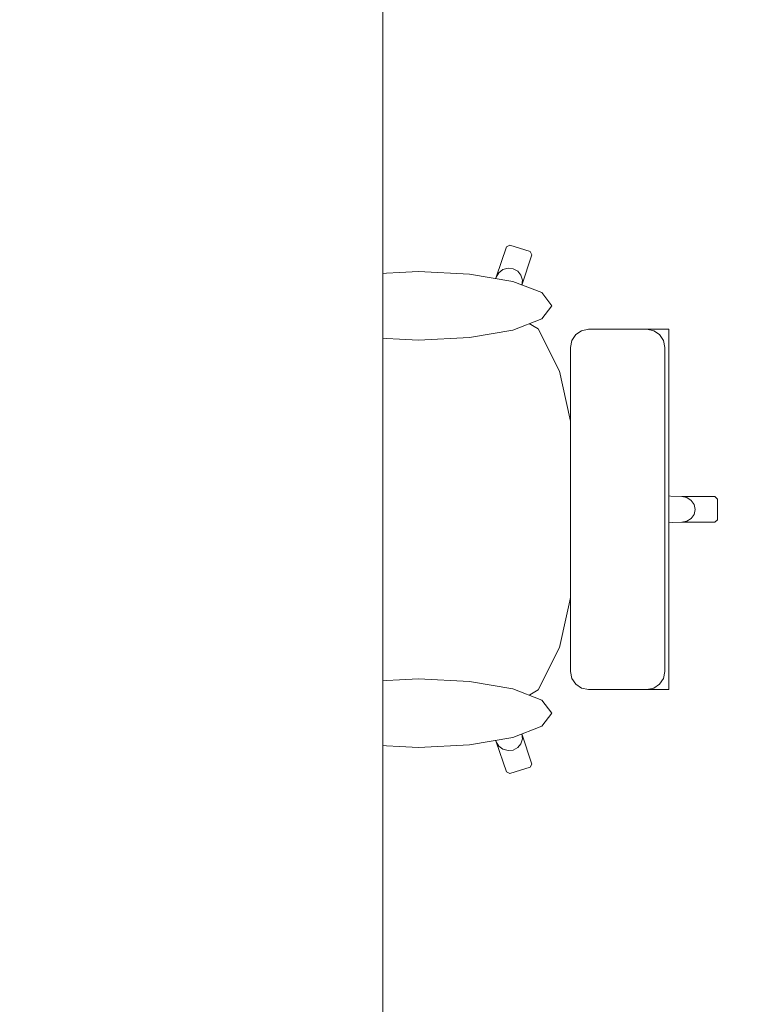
# Model space of a CAD drawing. Header units: metres. Extents: x -3.6 to 84.5, y -11 to 16.8.
# Tile 498 of 656: x 40.931 to 41.546, y 11.604 to 12.442. Entities that reach past the tile are written whole.
import ezdxf

# ---------------------------------------------------------------- set-up
doc = ezdxf.new("R2010")
doc.units = ezdxf.units.M
doc.header["$MEASUREMENT"] = 0
doc.linetypes.add('Wipeout_Contour', pattern=[1, 0, -1])
doc.layers.add('152 - Bemaßung_ Beschriftung.Ausbau', color=7, linetype='Continuous')
doc.layers.add('701 - Einrichtung.Möbel', color=7, linetype='Continuous')
doc.styles.add('ERSTELLTER_STIL_2', font='txt')
doc.dimstyles.new('ERSTELLTER_STIL__1', dxfattribs={"dimtxt": 0.1, "dimasz": 0.0532, "dimexe": 0.18, "dimexo": 0.0625, "dimgap": 0, "dimtad": 1, "dimzin": 0, "dimdsep": 46, "dimtxsty": 'ERSTELLTER_STIL_2', "dimblk": 'ARROWHEAD_2', "dimblk1": 'ARROWHEAD_2', "dimblk2": 'ARROWHEAD_2', "dimcen": 0.09, "dimse1": 1, "dimse2": 1, "dimclrd": 7, "dimclre": 7, "dimclrt": 7, "dimazin": 0, "dimtfac": 1, "dimtdec": 4, "dimtmove": 0, "dimatfit": 3, "dimfxl": 1, "dimtolj": 1, "dimtzin": 0, "dimarcsym": 0})
doc.dimstyles.new('ERSTELLTER_STIL__3', dxfattribs={"dimtxt": 0.1, "dimasz": 0.0532, "dimexe": 0.18, "dimexo": 0.0625, "dimgap": 0, "dimtad": 1, "dimtih": 1, "dimtoh": 1, "dimzin": 0, "dimdsep": 46, "dimtxsty": 'ERSTELLTER_STIL_2', "dimblk": 'ARROWHEAD_2', "dimblk1": 'ARROWHEAD_2', "dimblk2": 'ARROWHEAD_2', "dimcen": 0.09, "dimse1": 1, "dimse2": 1, "dimclrd": 7, "dimclre": 7, "dimclrt": 7, "dimazin": 0, "dimtfac": 1, "dimtdec": 4, "dimtmove": 0, "dimatfit": 3, "dimfxl": 1, "dimtolj": 1, "dimtzin": 0, "dimarcsym": 0})

# ---------------------------------------------------------------- blocks, each defined once
blk = doc.blocks.new('*D305')
at = {"layer": '152 - Bemaßung_ Beschriftung.Ausbau', "color": 7, "linetype": 'Continuous', "lineweight": 5}
for p, q in [((63.40003, 13.71521), (63.47003, 13.67479)), ((63.43503, 7.935), (63.43503, 13.695))]:
    blk.add_line(p, q, dxfattribs=at)
blk = doc.blocks.new('ARROWHEAD_2')
at = {"color": 0, "linetype": 'Continuous', "lineweight": 0}
for p, q in [((-0.378, -0.655), (0.378, 0.655)), ((0, 0), (-1, 0))]:
    blk.add_line(p, q, dxfattribs=at)
blk = doc.blocks.new('*D306')
at = {"layer": '152 - Bemaßung_ Beschriftung.Ausbau', "color": 7, "linetype": 'Continuous', "lineweight": 5}
for p, q in [((63.43503, 13.845), (63.43503, 13.87923)), ((63.47003, 13.82479), (63.40003, 13.86521)), ((63.48753, 13.845), (63.38253, 13.845)), ((63.43503, 13.695), (63.43503, 13.845)), ((63.40003, 13.71521), (63.47003, 13.67479)), ((63.48753, 13.695), (63.38253, 13.695)), ((63.43503, 7.935), (63.43503, 13.695))]:
    blk.add_line(p, q, dxfattribs=at)
blk = doc.blocks.new('*D381')
at = {"layer": '152 - Bemaßung_ Beschriftung.Ausbau', "color": 7, "linetype": 'Continuous', "lineweight": 5}
for p, q in [((40.2, 15.3025), (40.2, 15.4075)), ((40.07021, 15.39), (40.02979, 15.32)), ((40.22021, 15.39), (40.17979, 15.32)), ((40.05, 15.355), (40.2, 15.355)), ((40.2, 15.355), (43.65002, 15.355))]:
    blk.add_line(p, q, dxfattribs=at)
blk = doc.blocks.new('*D382')
at = {"layer": '152 - Bemaßung_ Beschriftung.Ausbau', "color": 7, "linetype": 'Continuous', "lineweight": 5}
for p, q in [((43.65002, 15.3025), (43.65002, 15.4075)), ((40.22021, 15.39), (40.17979, 15.32)), ((43.67023, 15.39), (43.62982, 15.32)), ((40.2, 15.355), (43.65002, 15.355)), ((43.65002, 15.355), (43.80002, 15.355))]:
    blk.add_line(p, q, dxfattribs=at)
at = {"layer": '152 - Bemaßung_ Beschriftung.Ausbau', "color": 7, "lineweight": 5, "char_height": 0.1, "attachment_point": 7, "style": 'ERSTELLTER_STIL_2'}
for s, insert in [('\\A1;{\\pql;\\fArial|b0|i0|c0|p38;3,45}', (41.7161, 15.375)), ('\\A1;{\\pql;\\fArial|b0|i0|c0|p38;15}', (43.47802, 15.375))]:
    blk.add_mtext(s, dxfattribs=dict(at, insert=insert))
blk = doc.blocks.new('*D538')
at = {"layer": '152 - Bemaßung_ Beschriftung.Ausbau', "color": 7, "linetype": 'Continuous', "lineweight": 5}
for p, q in [((63.90003, 13.47521), (63.97003, 13.43479)), ((63.93503, 8.19998), (63.93503, 13.455)), ((63.90003, 8.22019), (63.97003, 8.17977)), ((63.98753, 8.19998), (63.88253, 8.19998)), ((63.93503, 8.14998), (63.93503, 8.19998))]:
    blk.add_line(p, q, dxfattribs=at)
at = {"layer": '152 - Bemaßung_ Beschriftung.Ausbau', "color": 7, "lineweight": 5, "insert": (63.93443, 10.66942), "char_height": 0.1, "attachment_point": 7, "rotation": 90, "style": 'ERSTELLTER_STIL_2'}
blk.add_mtext('\\A1;{\\pql;\\fArial|b0|i0|c0|p38;5,25\\fArial|b0|i0|c0|p38;\\A1{\\H.66x;\\S5^  ;}}', dxfattribs=at)
blk = doc.blocks.new('*D539')
at = {"layer": '152 - Bemaßung_ Beschriftung.Ausbau', "color": 7, "linetype": 'Continuous', "lineweight": 5}
for p, q in [((63.90003, 13.71521), (63.97003, 13.67479)), ((63.93503, 13.455), (63.93503, 13.695)), ((63.90003, 13.47521), (63.97003, 13.43479)), ((63.98753, 13.455), (63.88253, 13.455)), ((63.93503, 8.19998), (63.93503, 13.455))]:
    blk.add_line(p, q, dxfattribs=at)
at = {"layer": '152 - Bemaßung_ Beschriftung.Ausbau', "color": 7, "lineweight": 5, "insert": (63.91502, 13.49911), "char_height": 0.1, "attachment_point": 7, "rotation": 90, "style": 'ERSTELLTER_STIL_2'}
blk.add_mtext('\\A1;{\\pql;\\fArial|b0|i0|c0|p38;24}', dxfattribs=at)

msp = doc.modelspace()

# ---------------------------------------------------------------- wipeouts: each hides what was drawn before it
at = {"color": 254, "linetype": 'Wipeout_Contour', "lineweight": 0, "ltscale": 1246.462789}
msp.add_wipeout([(41.16512, 11.85859), (41.3246, 11.85859), (41.33656, 11.82711), (41.34526, 11.80141), (41.34814, 11.8), (41.3655, 11.80542), (41.36696, 11.80818), (41.35826, 11.83388), (41.35088, 11.85868), (41.37213, 11.87126), (41.39026, 11.90733), (41.40238, 11.96132), (41.4042, 11.98848), (41.43372, 11.98848), (41.45654, 11.98848), (41.45654, 12.01274), (41.49457, 12.01404), (41.52271, 12.01404), (41.52499, 12.01624), (41.52499, 12.025), (41.07499, 12.025), (41.07688, 11.96691), (41.07695, 11.96614), (41.0824, 11.91624), (41.09056, 11.8829), (41.09123, 11.88135), (41.10737, 11.86189), (41.11393, 11.85859), (41.1376, 11.85859)], dxfattribs=at).dxf.layer = '701 - Einrichtung.Möbel'

# ---------------------------------------------------------------- next in the draw order: linework, layer by layer
at = {"layer": '701 - Einrichtung.Möbel', "color": 7, "linetype": 'Continuous', "lineweight": 5}
for p, q in [((41.49893, 12.01488), (41.50263, 12.01725)), ((41.50263, 12.01725), (41.50511, 12.02081)), ((41.52271, 12.01404), (41.52499, 12.01624)), ((41.45654, 12.01274), (41.49457, 12.01404)), ((41.45654, 11.98848), (41.45654, 12.01274)), ((41.49457, 12.01404), (41.49893, 12.01488)), ((41.49457, 12.01404), (41.52271, 12.01404)), ((41.40238, 11.96132), (41.4042, 11.98848)), ((41.4042, 11.98848), (41.43372, 11.98848)), ((41.43372, 11.98848), (41.45654, 11.98848)), ((41.07688, 11.96691), (41.07695, 11.96614)), ((41.07695, 11.96614), (41.0824, 11.91624)), ((41.39026, 11.90733), (41.40238, 11.96132)), ((41.0824, 11.91624), (41.09056, 11.8829)), ((41.37213, 11.87126), (41.39026, 11.90733)), ((41.09056, 11.8829), (41.09123, 11.88135)), ((41.09123, 11.88135), (41.10737, 11.86189)), ((41.35088, 11.85868), (41.37213, 11.87126)), ((41.10737, 11.86189), (41.11393, 11.85859)), ((41.11393, 11.85859), (41.1376, 11.85859)), ((41.1376, 11.85859), (41.16512, 11.85859)), ((41.16512, 11.85859), (41.3246, 11.85859)), ((41.35073, 11.85859), (41.3246, 11.85859)), ((41.3246, 11.85859), (41.33656, 11.82711)), ((41.35073, 11.85859), (41.35088, 11.85868)), ((41.35826, 11.83388), (41.35088, 11.85868)), ((41.35879, 11.82964), (41.35826, 11.83388)), ((41.36696, 11.80818), (41.35826, 11.83388)), ((41.33656, 11.82711), (41.33874, 11.82338)), ((41.33656, 11.82711), (41.34526, 11.80141)), ((41.33874, 11.82338), (41.34224, 11.82073)), ((41.35482, 11.82216), (41.35758, 11.82552)), ((41.35758, 11.82552), (41.35879, 11.82964)), ((41.34224, 11.82073), (41.34652, 11.81957)), ((41.34652, 11.81957), (41.35094, 11.82008)), ((41.35094, 11.82008), (41.35482, 11.82216)), ((41.3655, 11.80542), (41.36696, 11.80818)), ((41.34526, 11.80141), (41.34814, 11.8)), ((41.34814, 11.8), (41.3655, 11.80542))]:
    msp.add_line(p, q, dxfattribs=at)

# ---------------------------------------------------------------- next in the draw order: wipeouts: each hides what was drawn before it
at = {"color": 254, "linetype": 'Wipeout_Contour', "lineweight": 0, "ltscale": 1248.295571}
msp.add_wipeout([(41.16512, 12.19141), (41.1376, 12.19141), (41.11393, 12.19141), (41.10737, 12.18811), (41.09123, 12.16865), (41.09056, 12.1671), (41.0824, 12.13376), (41.07695, 12.08386), (41.07688, 12.08309), (41.07499, 12.025), (41.52499, 12.025), (41.52499, 12.03376), (41.52271, 12.03596), (41.49457, 12.03596), (41.45654, 12.03726), (41.45654, 12.06152), (41.43372, 12.06152), (41.4042, 12.06152), (41.40238, 12.08868), (41.39026, 12.14267), (41.37213, 12.17874), (41.35088, 12.19132), (41.35826, 12.21612), (41.36696, 12.24182), (41.3655, 12.24458), (41.34814, 12.25), (41.34526, 12.24859), (41.33656, 12.22289), (41.3246, 12.19141)], dxfattribs=at).dxf.layer = '701 - Einrichtung.Möbel'

# ---------------------------------------------------------------- next in the draw order: linework, layer by layer
at = {"layer": '701 - Einrichtung.Möbel', "color": 7, "linetype": 'Continuous', "lineweight": 5}
for p, q in [((41.33656, 12.22289), (41.34526, 12.24859)), ((41.34526, 12.24859), (41.34814, 12.25)), ((41.34814, 12.25), (41.3655, 12.24458)), ((41.3655, 12.24458), (41.36696, 12.24182)), ((41.36696, 12.24182), (41.35826, 12.21612)), ((41.33656, 12.22289), (41.33874, 12.22662)), ((41.33874, 12.22662), (41.34224, 12.22927)), ((41.34224, 12.22927), (41.34652, 12.23043)), ((41.34652, 12.23043), (41.35094, 12.22992)), ((41.35094, 12.22992), (41.35482, 12.22784)), ((41.35482, 12.22784), (41.35758, 12.22448)), ((41.3246, 12.19141), (41.33656, 12.22289)), ((41.35758, 12.22448), (41.35879, 12.22036)), ((41.35879, 12.22036), (41.35826, 12.21612)), ((41.35826, 12.21612), (41.35088, 12.19132)), ((41.09123, 12.16865), (41.10737, 12.18811)), ((41.10737, 12.18811), (41.11393, 12.19141)), ((41.11393, 12.19141), (41.1376, 12.19141)), ((41.1376, 12.19141), (41.16512, 12.19141)), ((41.16512, 12.19141), (41.3246, 12.19141)), ((41.35073, 12.19141), (41.3246, 12.19141)), ((41.35073, 12.19141), (41.35088, 12.19132)), ((41.35088, 12.19132), (41.37213, 12.17874)), ((41.37213, 12.17874), (41.39026, 12.14267)), ((41.0824, 12.13376), (41.09056, 12.1671)), ((41.09056, 12.1671), (41.09123, 12.16865)), ((41.39026, 12.14267), (41.40238, 12.08868)), ((41.07695, 12.08386), (41.0824, 12.13376)), ((41.07688, 12.08309), (41.07695, 12.08386)), ((41.40238, 12.08868), (41.4042, 12.06152)), ((41.07499, 12.025), (41.07688, 12.08309)), ((41.4042, 12.06152), (41.40664, 12.025)), ((41.4042, 12.06152), (41.43372, 12.06152)), ((41.43372, 12.06152), (41.45654, 12.06152)), ((41.45654, 12.06152), (41.45654, 12.03726)), ((41.45654, 12.03726), (41.45654, 12.025)), ((41.45654, 12.03726), (41.49457, 12.03596)), ((41.49457, 12.03596), (41.49893, 12.03512)), ((41.49457, 12.03596), (41.52271, 12.03596)), ((41.49893, 12.03512), (41.50263, 12.03275)), ((41.52271, 12.03596), (41.52499, 12.03376)), ((41.52499, 12.03376), (41.52499, 12.025)), ((41.07499, 12.025), (41.07688, 11.96691)), ((41.4042, 11.98848), (41.40664, 12.025)), ((41.45654, 12.01274), (41.45654, 12.025)), ((41.50263, 12.03275), (41.50511, 12.02919)), ((41.50511, 12.02919), (41.50597, 12.025)), ((41.50511, 12.02081), (41.50597, 12.025)), ((41.52499, 12.01624), (41.52499, 12.025))]:
    msp.add_line(p, q, dxfattribs=at)

# ---------------------------------------------------------------- next in the draw order: wipeouts: each hides what was drawn before it
at = {"color": 254, "linetype": 'Wipeout_Contour', "lineweight": 0, "ltscale": 687.034681}
msp.add_wipeout([(41.2702, 11.82231), (41.31369, 11.82454), (41.35056, 11.83087), (41.3752, 11.84035), (41.38385, 11.85153), (41.3752, 11.86271), (41.35056, 11.87219), (41.31369, 11.87852), (41.2702, 11.88074), (41.22671, 11.87852), (41.18983, 11.87219), (41.1652, 11.86271), (41.15655, 11.85153), (41.1652, 11.84035), (41.18983, 11.83087), (41.22671, 11.82454)], dxfattribs=at).dxf.layer = '701 - Einrichtung.Möbel'

# ---------------------------------------------------------------- next in the draw order: linework, layer by layer
at = {"layer": '701 - Einrichtung.Möbel', "color": 7, "linetype": 'Continuous', "lineweight": 5, "flags": 128}
msp.add_lwpolyline([(41.2702, 11.82231), (41.31369, 11.82454), (41.35056, 11.83087), (41.3752, 11.84035), (41.38385, 11.85153), (41.3752, 11.86271), (41.35056, 11.87219), (41.31369, 11.87852), (41.2702, 11.88074), (41.22671, 11.87852), (41.18983, 11.87219), (41.1652, 11.86271), (41.15655, 11.85153), (41.1652, 11.84035), (41.18983, 11.83087), (41.22671, 11.82454)], close=True, dxfattribs=at)

# ---------------------------------------------------------------- next in the draw order: wipeouts: each hides what was drawn before it
at = {"color": 254, "linetype": 'Wipeout_Contour', "lineweight": 0, "ltscale": 688.587403}
msp.add_wipeout([(41.2702, 12.22769), (41.22671, 12.22546), (41.18983, 12.21913), (41.1652, 12.20965), (41.15655, 12.19847), (41.1652, 12.18729), (41.18983, 12.17781), (41.22671, 12.17148), (41.2702, 12.16926), (41.31369, 12.17148), (41.35056, 12.17781), (41.3752, 12.18729), (41.38385, 12.19847), (41.3752, 12.20965), (41.35056, 12.21913), (41.31369, 12.22546)], dxfattribs=at).dxf.layer = '701 - Einrichtung.Möbel'
at = {"color": 254, "linetype": 'Wipeout_Contour', "lineweight": 0, "ltscale": 645.906349}
msp.add_wipeout([(41.39984, 11.88695), (41.40099, 11.88108), (41.4043, 11.87611), (41.40924, 11.87278), (41.41507, 11.87161), (41.4185, 11.87161), (41.42669, 11.87161), (41.45127, 11.87161), (41.46134, 11.87161), (41.46484, 11.87161), (41.47263, 11.87161), (41.47604, 11.87161), (41.4835, 11.87161), (41.4835, 12.025), (41.39984, 12.025)], dxfattribs=at).dxf.layer = '701 - Einrichtung.Möbel'

# ---------------------------------------------------------------- next in the draw order: linework, layer by layer
at = {"layer": '701 - Einrichtung.Möbel', "color": 7, "linetype": 'Continuous', "lineweight": 5}
for p, q in [((41.39984, 11.88695), (41.40099, 11.88108)), ((41.48004, 11.88695), (41.47889, 11.88108)), ((41.40099, 11.88108), (41.4043, 11.87611)), ((41.4043, 11.87611), (41.40924, 11.87278)), ((41.4756, 11.87611), (41.47068, 11.87278)), ((41.47889, 11.88108), (41.4756, 11.87611)), ((41.40924, 11.87278), (41.41507, 11.87161)), ((41.41507, 11.87161), (41.4185, 11.87161)), ((41.4185, 11.87161), (41.42669, 11.87161)), ((41.42669, 11.87161), (41.45127, 11.87161)), ((41.45127, 11.87161), (41.46134, 11.87161)), ((41.46134, 11.87161), (41.46484, 11.87161)), ((41.46484, 11.87161), (41.47263, 11.87161)), ((41.47068, 11.87278), (41.46487, 11.87161)), ((41.47263, 11.87161), (41.47604, 11.87161)), ((41.47604, 11.87161), (41.4835, 11.87161))]:
    msp.add_line(p, q, dxfattribs=at)
at = {"layer": '701 - Einrichtung.Möbel', "color": 7, "linetype": 'Continuous', "lineweight": 5, "flags": 128}
msp.add_lwpolyline([(41.2702, 12.22769), (41.31369, 12.22546), (41.35056, 12.21913), (41.3752, 12.20965), (41.38385, 12.19847), (41.3752, 12.18729), (41.35056, 12.17781), (41.31369, 12.17148), (41.2702, 12.16926), (41.22671, 12.17148), (41.18983, 12.17781), (41.1652, 12.18729), (41.15655, 12.19847), (41.1652, 12.20965), (41.18983, 12.21913), (41.22671, 12.22546)], close=True, dxfattribs=at)

# ---------------------------------------------------------------- next in the draw order: wipeouts: each hides what was drawn before it
at = {"color": 254, "linetype": 'Wipeout_Contour', "lineweight": 0, "ltscale": 649.951311}
msp.add_wipeout([(41.39984, 12.16305), (41.39984, 12.025), (41.4835, 12.025), (41.4835, 12.17839), (41.47604, 12.17839), (41.47263, 12.17839), (41.46484, 12.17839), (41.46134, 12.17839), (41.45127, 12.17839), (41.42669, 12.17839), (41.4185, 12.17839), (41.41507, 12.17839), (41.40924, 12.17722), (41.4043, 12.17389), (41.40099, 12.16892)], dxfattribs=at).dxf.layer = '701 - Einrichtung.Möbel'

# ---------------------------------------------------------------- next in the draw order: linework, layer by layer
at = {"layer": '701 - Einrichtung.Möbel', "color": 7, "linetype": 'Continuous', "lineweight": 5}
for p, q in [((41.4043, 12.17389), (41.40924, 12.17722)), ((41.40924, 12.17722), (41.41507, 12.17839)), ((41.41507, 12.17839), (41.4185, 12.17839)), ((41.4185, 12.17839), (41.42669, 12.17839)), ((41.42669, 12.17839), (41.45127, 12.17839)), ((41.45127, 12.17839), (41.46134, 12.17839)), ((41.46134, 12.17839), (41.46484, 12.17839)), ((41.46484, 12.17839), (41.47263, 12.17839)), ((41.47068, 12.17722), (41.46487, 12.17839)), ((41.4756, 12.17389), (41.47068, 12.17722)), ((41.47263, 12.17839), (41.47604, 12.17839)), ((41.47604, 12.17839), (41.4835, 12.17839)), ((41.4835, 12.17839), (41.4835, 12.025)), ((41.39984, 12.16305), (41.40099, 12.16892)), ((41.40099, 12.16892), (41.4043, 12.17389)), ((41.47889, 12.16892), (41.4756, 12.17389)), ((41.48004, 12.16305), (41.47889, 12.16892)), ((41.39984, 12.025), (41.39984, 12.16305)), ((41.48004, 12.025), (41.48004, 12.16305)), ((41.39984, 12.025), (41.39984, 11.88695)), ((41.48004, 12.025), (41.48004, 11.88695)), ((41.4835, 11.87161), (41.4835, 12.025))]:
    msp.add_line(p, q, dxfattribs=at)

# ---------------------------------------------------------------- next in the draw order: wipeouts: each hides what was drawn before it
at = {"color": 254, "linetype": 'Wipeout_Contour', "lineweight": 0, "ltscale": 170.136002}
msp.add_wipeout([(40.33999, 11.075), (41.23999, 11.075), (41.23999, 12.975), (40.33999, 12.975)], dxfattribs=at).dxf.layer = '701 - Einrichtung.Möbel'

# ---------------------------------------------------------------- next in the draw order: linework, layer by layer
at = {"layer": '701 - Einrichtung.Möbel', "color": 7, "linetype": 'Continuous', "lineweight": 5, "flags": 128}
msp.add_lwpolyline([(40.33999, 11.075), (40.33999, 12.975), (41.23999, 12.975), (41.23999, 11.075)], close=True, dxfattribs=at)

# ---------------------------------------------------------------- next in the draw order: dimensions: what is measured, and where the dimension line sits
at = {"layer": '152 - Bemaßung_ Beschriftung.Ausbau', "color": 7, "linetype": 'Continuous', "lineweight": 5}
for base, p1, p2, picture, middle in [((43.65002, 15.355), (40.2, 11.92498), (43.65002, 10.61999), '*D382', (41.84598, 15.425)), ((40.2, 15.355), (40.05, 11.92498), (40.2, 11.92498), '*D381', (39.95423, 15.425))]:
    dim = msp.add_linear_dim(base=base, p1=p1, p2=p2, dimstyle='ERSTELLTER_STIL__3', dxfattribs=at)
    dim.commit()
    dim.dimension.update_dxf_attribs({"geometry": picture, "text_midpoint": middle, "dimtype": 160})
for base, p1, p2, picture, middle in [((63.43503, 13.845), (31.13001, 13.695), (62.42502, 13.845), '*D306', (63.36502, 13.59923)), ((63.435025, 13.695), (62.275025, 13.695), (31.1300125, 13.695), '*D305', (63.3650249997, 13.691853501)), ((63.93503, 13.695), (31.13001, 13.455), (62.27503, 13.695), '*D539', (63.86502, 13.57535)), ((63.93503, 13.455), (60.52999, 8.19998), (31.13001, 13.455), '*D538', (63.86502, 10.93436))]:
    dim = msp.add_linear_dim(base=base, p1=p1, p2=p2, angle=90, dimstyle='ERSTELLTER_STIL__1', dxfattribs=at)
    dim.commit()
    dim.dimension.update_dxf_attribs({"geometry": picture, "text_midpoint": middle, "dimtype": 160, "text_rotation": 90})

doc.saveas('drawing.dxf')
